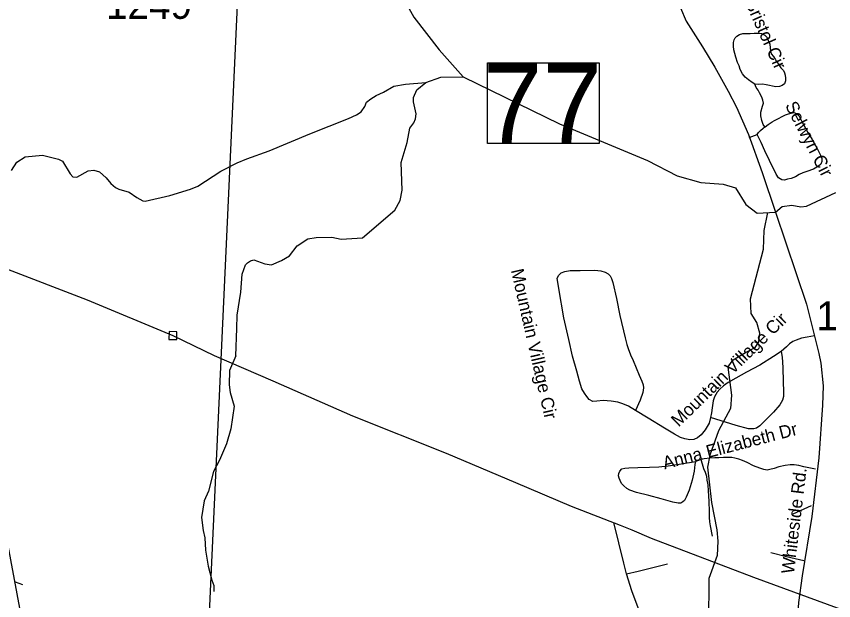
# Model space of a CAD drawing. Extents: x 1268485 to 1426702, y 514839 to 616766.
# Drawn here: x 1323145 to 1327323, y 552416 to 555405 of the extents above; entities that cross this region are included whole.
import ezdxf

# ---------------------------------------------------------------- set-up
doc = ezdxf.new("R2010")
doc.units = 0
for name, color, linetype in [('Old_Level_10', 7, 'Continuous'), ('Old_Level_11', 7, 'Continuous'), ('Old_Level_31', 7, 'Continuous'), ('Old_Level_32', 7, 'Continuous'), ('Old_Level_35', 7, 'Continuous'), ('Old_Level_48', 7, 'Continuous'), ('Old_Level_49', 7, 'Continuous'), ('Old_Level_50', 7, 'Continuous'), ('Old_Level_56', 7, 'Continuous'), ('Old_Level_59', 7, 'Continuous'), ('Old_Level_62', 7, 'Continuous'), ('Old_Level_8', 7, 'Continuous')]:
    doc.layers.add(name, color=color, linetype=linetype)

msp = doc.modelspace()

# ---------------------------------------------------------------- linework, layer by layer
at = {"layer": 'Old_Level_31'}
msp.add_line((1327025.55, 554403.649), (1327025.55, 554403.649), dxfattribs=at)
msp.add_lwpolyline([(1325553.552, 555166.689), (1326125.07, 555166.689), (1326125.07, 554754.303), (1325553.552, 554754.303), (1325553.552, 555166.689)], dxfattribs=at)
at = {"layer": 'Old_Level_32'}
for points in [[(1326509.808, 556072.52), (1326512.253, 555999.135), (1326515.404, 555605.268), (1326523.432, 555517.064), (1326540.294, 555449.338), (1326568.336, 555380.943), (1326652.46, 555249.412), (1326715.553, 555145.942), (1326783.905, 555023.18), (1326825.966, 554939.877), (1326887.307, 554800.456), (1326957.411, 554606.667), (1327025.42, 554403.824)], [(1327025.42, 554403.824), (1327183.495, 553932.356), (1327246.939, 553680.693), (1327257.454, 553631.589), (1327269.722, 553515.842), (1327265.715, 553415.772), (1327247.508, 553146.415), (1327211.094, 552847.13), (1327161.676, 552542.64), (1327143.469, 552407.051), (1327133.066, 552245.697), (1327125.263, 552170.225), (1327112.258, 552042.704), (1327101.714, 551947.277)]]:
    msp.add_lwpolyline(points, dxfattribs=at)
at = {"layer": 'Old_Level_35'}
for p, q in [((1326890.494, 554785.483), (1326932.53, 554800.503)), ((1327208.632, 552901.618), (1327113.898, 552858.916))]:
    msp.add_line(p, q, dxfattribs=at)
for points in [[(1326919.509, 555058.51), (1326906.488, 555066.507), (1326888.546, 555080.501), (1326871.527, 555093.522), (1326856.455, 555111.567), (1326844.46, 555133.559), (1326840.461, 555151.552), (1326831.541, 555169.546), (1326822.519, 555195.587), (1326817.495, 555215.58), (1326813.497, 555233.573), (1326810.524, 555252.54), (1326811.549, 555270.585), (1326814.522, 555285.553), (1326820.469, 555295.55), (1326827.543, 555303.547), (1326842.512, 555312.569), (1326858.506, 555316.568), (1326878.498, 555316.568), (1326896.543, 555316.568), (1326916.535, 555318.567), (1326935.503, 555319.541), (1326953.547, 555316.568), (1326971.489, 555308.571), (1326982.46, 555297.549), (1326988.509, 555281.555), (1326996.506, 555263.562), (1326998.454, 555244.543), (1327000.504, 555228.549), (1327004.503, 555212.555), (1327015.473, 555199.586), (1327024.495, 555186.565), (1327031.467, 555174.569), (1327040.489, 555160.574), (1327053.51, 555142.581), (1327066.531, 555127.561), (1327071.452, 555116.488), (1327075.451, 555104.492), (1327077.501, 555088.498), (1327076.476, 555074.504), (1327072.478, 555060.509), (1327060.482, 555051.486), (1327045.513, 555046.514), (1327027.469, 555044.515), (1327010.449, 555047.488), (1326994.455, 555051.486), (1326978.461, 555054.511), (1326959.494, 555057.485), (1326941.449, 555056.51), (1326919.509, 555058.51)], [(1326971.489, 554839.668), (1326963.492, 554852.483), (1326956.521, 554871.502), (1326950.472, 554895.493), (1326950.472, 554915.486), (1326959.494, 554945.526), (1326964.518, 554961.52), (1326961.544, 554976.489), (1326956.521, 554992.483), (1326944.525, 555013.501), (1326936.528, 555027.495), (1326927.506, 555040.516), (1326919.509, 555058.51)], [(1326971.489, 554839.668), (1326972.515, 554840.488), (1326988.509, 554851.51), (1327008.501, 554865.504), (1327021.522, 554872.476), (1327040.489, 554882.523), (1327060.482, 554892.52), (1327077.501, 554900.517), (1327092.47, 554906.515), (1327106.516, 554910.513), (1327119.537, 554913.486), (1327132.455, 554908.514), (1327144.451, 554897.492), (1327160.547, 554867.504), (1327191.51, 554810.499), (1327212.528, 554775.486), (1327240.518, 554726.479), (1327255.487, 554695.516), (1327262.458, 554677.523), (1327262.458, 554662.503), (1327257.537, 554648.508), (1327245.542, 554638.511), (1327219.5, 554623.492), (1327185.461, 554611.496), (1327165.469, 554605.498), (1327146.501, 554595.502), (1327127.534, 554584.48), (1327106.516, 554576.483), (1327086.524, 554571.511), (1327071.452, 554566.487), (1327057.509, 554568.486), (1327041.515, 554578.483), (1327029.519, 554597.501), (1326994.455, 554668.501), (1326970.464, 554717.508), (1326952.522, 554759.492), (1326932.53, 554800.503)], [(1326932.53, 554800.503), (1326939.501, 554811.525), (1326949.549, 554821.52), (1326963.492, 554833.516), (1326971.489, 554839.668)], [(1326073.464, 553445.416), (1326060.546, 553461.462), (1326049.473, 553477.456), (1326036.452, 553500.422), (1326024.456, 553539.432), (1326009.488, 553590.439), (1325988.47, 553667.436), (1325968.477, 553751.456), (1325943.461, 553863.415), (1325918.547, 554013.513), (1325909.525, 554066.519), (1325917.522, 554080.514), (1325930.543, 554092.509), (1325948.485, 554099.481), (1325975.551, 554104.505), (1326027.532, 554105.479), (1326102.479, 554106.504), (1326132.519, 554103.48), (1326154.459, 554096.508), (1326169.531, 554087.486), (1326180.501, 554077.489), (1326187.473, 554063.495), (1326193.522, 554044.476), (1326212.489, 553961.481), (1326230.534, 553874.437), (1326257.498, 553761.453), (1326266.52, 553727.414), (1326272.467, 553705.422), (1326284.462, 553674.459), (1326298.508, 553644.419), (1326313.477, 553606.433), (1326328.549, 553570.447), (1326342.492, 553538.459), (1326349.464, 553520.414), (1326350.489, 553504.42), (1326347.516, 553481.454), (1326334.495, 553442.443), (1326310.504, 553389.437)], [(1327225.549, 553771.449), (1327188.537, 553763.452), (1327159.522, 553758.428), (1327131.533, 553749.457), (1327114.513, 553742.434), (1327097.494, 553729.413), (1327081.5, 553714.444), (1327054.536, 553691.428)], [(1327054.536, 553691.428), (1327015.473, 553664.463), (1326945.55, 553621.453), (1326877.473, 553584.441), (1326822.519, 553554.453), (1326784.482, 553531.435), (1326760.491, 553515.441), (1326741.524, 553498.422), (1326727.477, 553483.453), (1326713.534, 553459.462), (1326706.46, 553438.444), (1326701.538, 553403.432), (1326698.463, 553377.441), (1326693.541, 553352.425)], [(1327054.536, 553691.428), (1327060.482, 553661.438), (1327062.533, 553608.432), (1327064.481, 553535.434), (1327066.531, 553486.426), (1327066.531, 553460.436), (1327061.507, 553441.417), (1327048.486, 553417.426), (1327015.473, 553380.414), (1326968.516, 553333.457), (1326946.473, 553311.414), (1326928.531, 553299.419), (1326914.485, 553294.447), (1326888.546, 553295.42), (1326824.467, 553312.44), (1326693.541, 553352.425)], [(1326310.504, 553389.437), (1326273.492, 553410.455), (1326245.503, 553423.424), (1326219.461, 553432.447), (1326185.525, 553436.445), (1326144.514, 553439.419), (1326112.526, 553436.445), (1326092.534, 553435.42), (1326073.464, 553445.416)], [(1326693.541, 553352.425), (1326687.492, 553323.462), (1326666.474, 553289.423), (1326645.457, 553264.457), (1326626.489, 553248.463), (1326608.547, 553241.441), (1326587.529, 553239.441), (1326562.513, 553244.414), (1326539.547, 553251.437), (1326509.507, 553268.456), (1326458.552, 553298.445), (1326374.48, 553349.452), (1326310.504, 553389.437)], [(1327230.47, 553089.445), (1327195.509, 553095.444), (1327171.518, 553101.441), (1327145.476, 553108.413), (1327121.485, 553111.438), (1327101.492, 553111.438), (1327074.528, 553108.413), (1327043.463, 553101.441), (1327019.472, 553092.419), (1326997.531, 553087.447), (1326982.46, 553083.448), (1326966.466, 553086.421), (1326945.55, 553093.444), (1326912.537, 553106.414), (1326880.549, 553122.459), (1326856.455, 553132.456), (1326838.513, 553139.427), (1326818.521, 553144.451), (1326802.527, 553148.45), (1326784.482, 553148.45), (1326759.466, 553148.45), (1326735.474, 553147.424), (1326715.482, 553146.45), (1326689.543, 553144.451), (1326660.528, 553141.426), (1326644.534, 553138.761)], [(1326238.531, 553016.447), (1326231.456, 553030.442), (1326226.535, 553043.463), (1326223.459, 553054.433), (1326225.51, 553066.429), (1326230.534, 553078.424), (1326240.479, 553090.42), (1326255.55, 553094.418), (1326276.465, 553095.444), (1326321.474, 553097.443), (1326381.452, 553098.417), (1326429.537, 553100.416), (1326476.494, 553106.414), (1326533.498, 553114.462), (1326616.544, 553128.457)], [(1326616.544, 553128.457), (1326613.468, 553112.463), (1326609.47, 553078.424), (1326599.525, 553032.441), (1326584.454, 552981.435), (1326568.46, 552946.422), (1326560.463, 552928.429), (1326552.465, 552921.457), (1326541.495, 552914.434), (1326527.552, 552914.434), (1326501.51, 552919.457), (1326440.507, 552937.451), (1326377.454, 552954.419), (1326314.503, 552970.413), (1326281.489, 552981.435), (1326266.52, 552990.457), (1326250.526, 553003.426), (1326238.531, 553016.447)], [(1326644.534, 553138.761), (1326631.513, 553133.429), (1326616.544, 553128.457)], [(1326644.534, 553138.761), (1326651.506, 553115.436), (1326658.477, 553092.419), (1326665.552, 553073.451), (1326672.523, 553052.434), (1326675.497, 553032.441), (1326679.495, 553009.424), (1326681.546, 552978.461), (1326685.544, 552925.456), (1326686.467, 552870.45), (1326687.492, 552842.46), (1326688.518, 552819.444), (1326691.491, 552799.399), (1326702.461, 552746.393)], [(1326264.47, 552554.362), (1326250.526, 552608.393), (1326224.485, 552712.355), (1326199.468, 552815.445)], [(1327170.492, 552620.389), (1327081.5, 552640.381), (1327001.53, 552661.399)], [(1326264.47, 552554.362), (1326323.525, 552566.358), (1326473.52, 552604.395)], [(1326657.452, 551865.387), (1326630.488, 551869.386), (1326599.525, 551877.383), (1326573.483, 551888.353), (1326551.543, 551898.4), (1326532.473, 551910.396), (1326519.452, 551919.367), (1326504.483, 551932.388), (1326491.463, 551949.356), (1326480.492, 551970.374), (1326465.523, 551999.389), (1326454.451, 552025.379), (1326431.485, 552089.356), (1326392.525, 552204.39), (1326345.465, 552328.395), (1326329.471, 552365.356), (1326291.537, 552466.395), (1326264.47, 552554.362)], [(1323178.026, 552496.794), (1323158.546, 552504.637), (1323139.784, 552510.789)]]:
    msp.add_lwpolyline(points, dxfattribs=at)
at = {"layer": 'Old_Level_48'}
msp.add_lwpolyline([(1326236.675, 558748.008), (1324137.472, 556962.865), (1325093.959, 556059.326), (1324299.847, 556019.456), (1324127.49, 552278.436), (1323814.402, 551729.702), (1323777.875, 551985.559), (1323668.578, 552169.345), (1323428.367, 552249.541), (1323423.573, 552091.276), (1323387.628, 552343.061), (1323266.508, 552351.069), (1323181.28, 552277.967), (1323023.087, 553119.55)], dxfattribs=at)
at = {"layer": 'Old_Level_49'}
msp.add_lwpolyline([(1326236.675, 558748.008), (1324137.472, 556962.865), (1325093.959, 556059.326), (1324299.847, 556019.456), (1324127.49, 552278.436), (1323814.402, 551729.702), (1323777.875, 551985.559), (1323668.578, 552169.345), (1323428.367, 552249.541), (1323423.573, 552091.276), (1323387.628, 552343.061), (1323266.508, 552351.069), (1323181.28, 552277.967), (1323023.087, 553119.55)], dxfattribs=at)
at = {"layer": 'Old_Level_50'}
msp.add_line((1327025.549, 554403.649), (1327025.549, 554403.649), dxfattribs=at)
at = {"layer": 'Old_Level_56'}
for points in [[(1319530.229, 555553.665), (1319888.619, 555395.182), (1320314.894, 555219.327), (1320822.084, 555007.427), (1321290.516, 554838.327), (1321712.832, 554674.557), (1321911.23, 554599.932), (1322194.742, 554479.174), (1322648.654, 554294.559), (1323076.765, 554120.467), (1323507.239, 553954.332), (1323945.19, 553772.039), (1324156.677, 553670.992), (1324455.985, 553539.908), (1324864.011, 553362.415), (1325341.793, 553171.111), (1325696.539, 553020.703), (1325981.851, 552900.105), (1326231.65, 552802.159)], [(1323924.785, 553752.44), (1323964.789, 553751.634), (1323965.594, 553791.639), (1323925.59, 553792.444), (1323924.785, 553752.44)], [(1326231.65, 552802.159), (1326291.16, 552778.825), (1326390.359, 552736.61), (1326913.98, 552536.18), (1327392.088, 552361.078), (1327814.755, 552205.101), (1328344.553, 552003.349), (1328490.563, 551949.555), (1328549.759, 551918.148), (1328657.077, 551881.77), (1329171.268, 551700.332), (1329232.825, 551676.881), (1329258.626, 551666.356), (1329490.822, 551581.241), (1330489.286, 551213.164)]]:
    msp.add_lwpolyline(points, dxfattribs=at)
at = {"layer": 'Old_Level_59'}
for points in [[(1325237.774, 555066.968), (1325314.361, 555093.214), (1325428.575, 555096.547)], [(1325428.575, 555096.547), (1325921.828, 554855.098), (1326371.2, 554667.2), (1326523.142, 554588.872), (1326644.309, 554554.536), (1326757.542, 554545.952), (1326821.879, 554528.784), (1326874.42, 554442.945), (1326932.323, 554397.879), (1327025.42, 554403.824)], [(1323120.099, 554615.956), (1323147.063, 554659.324), (1323189.816, 554686.391), (1323277.989, 554694.337), (1323359.6, 554674.447), (1323381.335, 554663.887), (1323419.885, 554598.936), (1323433.623, 554584.634), (1323453.513, 554582.174), (1323512.363, 554614.828), (1323540.353, 554618.211), (1323570.188, 554609.497), (1323603.509, 554578.688), (1323626.885, 554550.134), (1323652.311, 554529.526), (1323668.203, 554521.119), (1323721.824, 554505.894), (1323761.194, 554479.033), (1323790.927, 554462.269), (1323802.82, 554460.014), (1323929.644, 554489.08), (1324034.323, 554520.658), (1324072.771, 554535.73), (1324190.573, 554613.085), (1324273.722, 554655.172), (1324322.217, 554676.036), (1324437.251, 554717.354), (1324645.379, 554804.604), (1324843.254, 554882.062), (1324883.752, 554901.132), (1324908.153, 554916.562), (1324926.71, 554944.142), (1324935.22, 554965.929), (1324957.775, 554983.461), (1324984.125, 555000.838), (1325022.469, 555017.96), (1325075.27, 555048.77), (1325133.505, 555057.382), (1325237.774, 555066.968)], [(1327025.42, 554403.824), (1327059.969, 554432.281), (1327110.105, 554439.098), (1327156.036, 554430.025), (1327184.128, 554433.409), (1327333.816, 554503.946)], [(1326782.431, 553610.175), (1326809.293, 553647.597), (1326872.142, 553686.147), (1326922.482, 553710.958), (1326941.039, 553740.588), (1326945.858, 553784.521), (1326930.684, 553838.911), (1326901.362, 553885.612), (1326898.286, 553959.789), (1326964.928, 554214.413), (1326967.183, 554310.377), (1326986.831, 554401.36)], [(1326782.431, 553610.175), (1326801.194, 553467.818), (1326795.657, 553399.844), (1326734.859, 553285.322), (1326689.953, 553159.881), (1326678.47, 553098.57), (1326698.36, 552917.612), (1326725.119, 552779.202), (1326731.784, 552720.814), (1326728.093, 552647.046), (1326685.339, 552529.705), (1326684.006, 552301.635), (1326680.521, 552236.019), (1326660.323, 552146.155), (1326647.61, 552116.883), (1326646.174, 552052.907), (1326620.645, 551985.292), (1326543.238, 551840.781)]]:
    msp.add_lwpolyline(points, dxfattribs=at)
at = {"layer": 'Old_Level_62'}
for points in [[(1325013.447, 556090.793), (1325028.826, 556060.394), (1325041.232, 555990.01), (1325043.897, 555935.979), (1325050.972, 555897.788), (1325047.383, 555827.814), (1325028.211, 555694.222), (1325027.596, 555666.13), (1325040.719, 555627.888), (1325116.076, 555514.033), (1325177.489, 555400.588), (1325305.749, 555233.47), (1325428.575, 555096.547)], [(1324266.442, 553668.974), (1324271.364, 553808.973), (1324274.234, 553876.795), (1324292.484, 553994.443), (1324299.763, 554086.255), (1324315.655, 554133.93), (1324325.702, 554143.67), (1324342.107, 554155.306), (1324358.101, 554158.895), (1324415.72, 554139.62), (1324449.656, 554134.801), (1324500.099, 554155.614), (1324540.7, 554180.682), (1324579.967, 554231.791), (1324634.818, 554266.547), (1324676.957, 554273.57), (1324757.132, 554275.672), (1324804.909, 554264.599), (1324915.125, 554272.083), (1325080.499, 554414.236), (1325107.566, 554463.654), (1325116.896, 554515.429), (1325112.282, 554657.633), (1325142.527, 554759.031), (1325156.266, 554832.747), (1325176.874, 554860.275), (1325185.383, 554880.063), (1325187.946, 554906.002), (1325175.438, 554968.389), (1325175.951, 554990.381), (1325192.868, 555030.008), (1325237.774, 555066.968)], [(1324266.442, 553668.974), (1324234.659, 553593.31), (1324232.916, 553519.491), (1324238.043, 553481.608), (1324258.445, 553410.609), (1324241.734, 553295.267), (1324219.896, 553217.757), (1324184.011, 553134.762), (1324152.638, 553077.142), (1324126.289, 552975.898), (1324105.066, 552926.276), (1324091.225, 552842.05), (1324099.632, 552774.588), (1324108.655, 552738.294), (1324111.218, 552674.215), (1324125.367, 552593.527), (1324143.719, 552520.939), (1324155.099, 552494.436), (1324154.381, 552462.448)], [(1326782.431, 553610.175), (1326801.194, 553467.818), (1326795.657, 553399.844), (1326734.859, 553285.322), (1326689.953, 553159.881), (1326678.47, 553098.57), (1326698.36, 552917.612), (1326725.119, 552779.202), (1326731.784, 552720.814), (1326728.093, 552647.046), (1326685.339, 552529.705), (1326684.006, 552301.635), (1326680.521, 552236.019), (1326660.323, 552146.155), (1326647.61, 552116.883), (1326646.174, 552052.907), (1326620.645, 551985.292), (1326543.238, 551840.781)]]:
    msp.add_lwpolyline(points, dxfattribs=at)

# ---------------------------------------------------------------- texts
at = {"layer": 'Old_Level_10'}
for s, height, rotation, p in [('Bristol Cir', 65.61666, 294.139044, (1326869.288, 555474.243)), ('Selwyn Cir', 65.6167, 297.190028, (1327073.334, 554949.759)), ('Mountain Village Cir', 65.61666, 282.831406, (1325672.79, 554106.23)), ('Mountain Village Cir', 65.61666, 44.264736, (1326530.322, 553301.569)), ('Anna Elizabeth Dr', 65.61666, 14.603719, (1326458.732, 553087.58))]:
    msp.add_text(s, height=height, rotation=rotation, dxfattribs=at).set_placement(p)
at = {"layer": 'Old_Level_11'}
msp.add_text('Whiteside Rd.', height=65.61666, rotation=83.063081, dxfattribs=at).set_placement((1327119.903, 552550.935))
at = {"layer": 'Old_Level_31'}
msp.add_text('77', height=410.1042, dxfattribs=at).set_placement((1325529.332, 554752.203))
at = {"layer": 'Old_Level_8'}
for s, p in [('1249', (1323603.421, 555392.289)), ('1122', (1327235.039, 553799.572))]:
    msp.add_text(s, height=147.6375, dxfattribs=at).set_placement(p)

doc.saveas('drawing.dxf')
